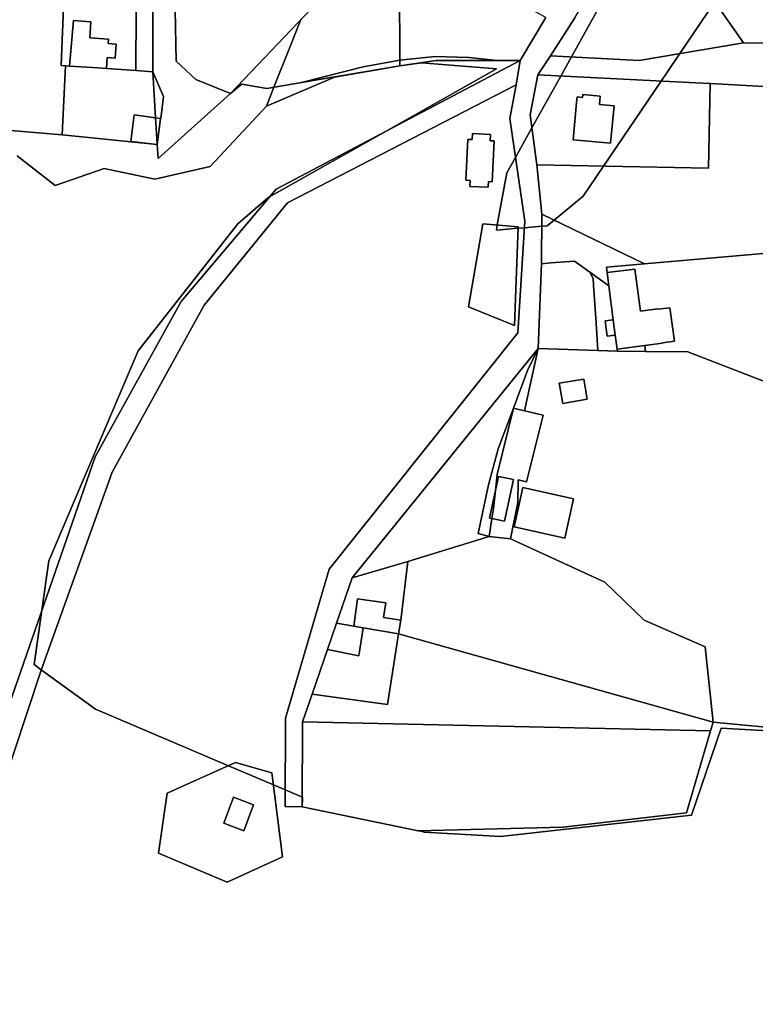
# Model space of a CAD drawing. Extents: x -502026 to -497664, y -1143484 to -1138019.
# Drawn here: x -498349.9 to -498176.4, y -1141336.3 to -1141103.9 of the extents above; entities that cross this region are included whole.
import ezdxf

# ---------------------------------------------------------------- set-up
doc = ezdxf.new("R2010")
doc.units = 0
for name, color, linetype in [('25', 7, 'Continuous'), ('31', 7, 'Continuous'), ('37', 7, 'Continuous'), ('43', 7, 'Continuous'), ('55', 7, 'Continuous'), ('62', 7, 'Continuous')]:
    doc.layers.add(name, color=color, linetype=linetype)

msp = doc.modelspace()

# ---------------------------------------------------------------- linework, layer by layer
at = {"layer": '25'}
for points in [[(-498172.98, -1141080.96), (-498171.74, -1141089.31), (-498173.69, -1141109.45), (-498179.19, -1141109.35), (-498202.54, -1141075.9), (-498188.4, -1141055.94), (-498178.36, -1141044.85)], [(-498179.19, -1141109.35), (-498203.8, -1141113.52), (-498224.74, -1141112.39), (-498218.99, -1141103.48), (-498202.54, -1141075.9)], [(-498260.26, -1141113.46), (-498268.92, -1141114.98), (-498283.45, -1141118.74), (-498291.61, -1141120.13), (-498297.52, -1141119.13), (-498300.23, -1141121.32), (-498277.86, -1141097.78), (-498260.32, -1141095.89)], [(-498300.23, -1141121.32), (-498308.36, -1141117.99), (-498312.97, -1141113.7), (-498313.23, -1141101.58), (-498277.86, -1141097.78)], [(-498260.25, -1141114.81), (-498283.45, -1141118.74), (-498268.92, -1141114.98), (-498260.26, -1141113.46)], [(-498187.08, -1141118.91), (-498187.47, -1141138.9), (-498227.94, -1141138.12), (-498229.52, -1141126.34), (-498227.71, -1141116.93), (-498190.49, -1141118.8)], [(-498171.53, -1141119.83), (-498168.9, -1141158.45), (-498170.98, -1141158.69), (-498202.59, -1141161.44), (-498226.74, -1141149.75), (-498227.94, -1141138.12), (-498187.47, -1141138.9), (-498187.08, -1141118.91)], [(-498213.01, -1141121.9), (-498217.11, -1141121.52), (-498217.17, -1141122.22), (-498218.47, -1141122.1), (-498218.6, -1141123.4), (-498219.41, -1141132.2), (-498210.61, -1141133.01), (-498209.69, -1141124.22), (-498213.2, -1141123.9)], [(-498202.59, -1141161.44), (-498211.51, -1141162.22), (-498211.34, -1141163.53), (-498210.94, -1141166.65), (-498215.45, -1141163.42), (-498219.08, -1141160.81), (-498224.66, -1141161.22), (-498226.85, -1141161.49), (-498226.74, -1141149.75)], [(-498168.81, -1141171.48), (-498166.57, -1141192.19), (-498192.38, -1141182.26), (-498202.3, -1141182.13), (-498202.48, -1141180.77), (-498198.29, -1141180.22), (-498198.31, -1141180.11), (-498195.47, -1141179.73), (-498196.59, -1141171.81), (-498199.4, -1141172.19), (-498199.42, -1141172.08), (-498203.53, -1141172.62), (-498204.81, -1141162.71), (-498211.34, -1141163.53), (-498211.51, -1141162.22), (-498202.59, -1141161.44), (-498170.98, -1141158.69), (-498168.9, -1141158.45)], [(-498234.18, -1141226.31), (-498211.91, -1141236.53), (-498202.68, -1141245.53), (-498188.24, -1141251.77), (-498186.41, -1141269.59), (-498260.54, -1141248.73), (-498260.05, -1141245.54), (-498258.39, -1141231.65), (-498239.19, -1141225.77)], [(-498260.05, -1141245.54), (-498264.13, -1141244.92), (-498263.6, -1141241.46), (-498270.24, -1141240.45), (-498271.11, -1141246.91), (-498275.18, -1141246.2), (-498271.5, -1141235.54), (-498258.39, -1141231.65)], [(-498271.11, -1141246.91), (-498268.91, -1141247.29), (-498269.94, -1141253.96), (-498277.34, -1141252.47), (-498275.18, -1141246.2)], [(-498186.41, -1141269.59), (-498187.01, -1141271.65), (-498283.2, -1141269.48), (-498280.96, -1141262.99), (-498263.13, -1141265.39), (-498261.8, -1141256.84), (-498260.54, -1141248.73)], [(-498187.01, -1141271.65), (-498192.64, -1141290.97), (-498221.71, -1141294.33), (-498255.91, -1141295.23), (-498283.26, -1141289.53), (-498283.2, -1141269.48)]]:
    msp.add_lwpolyline(points, close=True, dxfattribs=at)
at = {"layer": '31'}
for points in [[(-498232.52, -1141099.7), (-498226.34, -1141103.07), (-498225.81, -1141103.36), (-498231.89, -1141113.5), (-498237.23, -1141113.5), (-498243.98, -1141112.83), (-498251.9, -1141112.58), (-498259.53, -1141113.33), (-498260.26, -1141113.46), (-498260.32, -1141095.89), (-498260.35, -1141087.09), (-498250.99, -1141070.82), (-498236.91, -1141097.31)], [(-498237.23, -1141113.5), (-498251.68, -1141113.5), (-498260.25, -1141114.81), (-498260.26, -1141113.46), (-498259.53, -1141113.33), (-498251.9, -1141112.58), (-498243.98, -1141112.83)], [(-498213.6, -1141181.91), (-498208.99, -1141182.05), (-498202.3, -1141182.13), (-498192.38, -1141182.26), (-498166.57, -1141192.19), (-498140.17, -1141198.25), (-498161.31, -1141216.42), (-498162.14, -1141220.93), (-498163.59, -1141228.75), (-498160.2, -1141248.38), (-498162.39, -1141271.86), (-498186.41, -1141269.59), (-498188.24, -1141251.77), (-498202.68, -1141245.53), (-498211.91, -1141236.53), (-498234.18, -1141226.31), (-498232.45, -1141217.73), (-498232.35, -1141212.43), (-498230.37, -1141212.92), (-498226.47, -1141197.2), (-498230.85, -1141196.15), (-498227.64, -1141181.47)], [(-498216.07, -1141193.38), (-498216.88, -1141188.64), (-498222.66, -1141189.62), (-498221.86, -1141194.4)], [(-498219.3, -1141216.91), (-498231.22, -1141214.24), (-498233.31, -1141223.52), (-498221.37, -1141226.19)]]:
    msp.add_lwpolyline(points, close=True, dxfattribs=at)
at = {"layer": '37'}
msp.add_lwpolyline([(-498339.5, -1141098.96), (-498340.15, -1141114.66), (-498339.13, -1141114.74), (-498339.88, -1141131.04), (-498357.64, -1141129.55), (-498357.7, -1141125.77), (-498358.18, -1141092.8), (-498339.62, -1141094.08)], close=True, dxfattribs=at)
at = {"layer": '43'}
for points in [[(-498357.64, -1141129.55), (-498339.88, -1141131.04), (-498317.47, -1141133.35), (-498317.21, -1141136.62), (-498300.23, -1141121.32), (-498297.52, -1141119.13), (-498291.61, -1141120.13), (-498283.45, -1141118.74), (-498260.25, -1141114.81), (-498251.68, -1141113.5), (-498237.23, -1141113.5), (-498231.89, -1141113.5), (-498289.43, -1141143.87), (-498311.8, -1141170.38), (-498332.09, -1141207), (-498358.52, -1141282.97)], [(-498396.49, -1141342.81), (-498380.22, -1141315.29), (-498367.96, -1141299.96), (-498354.69, -1141286.8), (-498344.82, -1141257.27), (-498328.13, -1141210.57), (-498306.4, -1141171.2), (-498286.74, -1141147.11), (-498232.81, -1141119.29), (-498234.36, -1141127.23), (-498230.8, -1141151.4), (-498232.47, -1141177.75), (-498276.94, -1141233.48), (-498287.22, -1141268.63), (-498287.32, -1141289.47), (-498283.26, -1141289.53), (-498255.91, -1141295.23), (-498221.71, -1141294.33), (-498192.64, -1141290.97), (-498187.01, -1141271.65), (-498186.41, -1141269.59), (-498162.39, -1141271.86)]]:
    msp.add_lwpolyline(points, dxfattribs=at)
for points in [[(-498238.85, -1141130.97), (-498243.1, -1141130.77), (-498243.17, -1141132.18), (-498244.24, -1141132.13), (-498244.69, -1141141.77), (-498243.65, -1141141.83), (-498243.72, -1141143.21), (-498239.44, -1141143.42), (-498239.38, -1141142.08), (-498238.49, -1141142.13), (-498237.98, -1141132.49), (-498238.92, -1141132.44)], [(-498232.39, -1141152.71), (-498240.72, -1141152.01), (-498244.08, -1141171.64), (-498233.23, -1141176.03)], [(-498233.48, -1141195.52), (-498237.11, -1141205.08), (-498239.38, -1141213.59), (-498241.75, -1141225.11), (-498239.19, -1141225.77), (-498258.39, -1141231.65), (-498271.5, -1141235.54), (-498227.64, -1141181.47), (-498230.14, -1141186.6)], [(-498290.41, -1141281.54), (-498299.02, -1141279.08), (-498315.12, -1141286.35), (-498317.15, -1141300.48), (-498300.97, -1141307.29), (-498287.94, -1141301.37)], [(-498290.41, -1141281.54), (-498287.94, -1141301.37), (-498300.97, -1141307.29), (-498317.15, -1141300.48), (-498315.12, -1141286.35), (-498299.02, -1141279.08)], [(-498294.76, -1141289.1), (-498299.45, -1141287.29), (-498301.78, -1141293.39), (-498297.08, -1141295.19)]]:
    msp.add_lwpolyline(points, close=True, dxfattribs=at)
at = {"layer": '55'}
for points in [[(-498318.49, -1141088.71), (-498318.5, -1141116.19), (-498322.54, -1141115.89), (-498322.4, -1141101.68), (-498322.39, -1141101.14), (-498322.35, -1141096.79), (-498322.6, -1141086.25), (-498322.73, -1141081.03), (-498322.81, -1141079.87), (-498323.49, -1141051.7), (-498323.68, -1141047.82), (-498323.6, -1141045.2), (-498324.12, -1141025.36), (-498324.43, -1141013.9), (-498320.44, -1141013.79), (-498319.56, -1141047.6)], [(-498313.51, -1141089), (-498313.23, -1141101.58), (-498312.97, -1141113.7), (-498308.36, -1141117.99), (-498300.23, -1141121.32), (-498317.21, -1141136.62), (-498317.47, -1141133.35), (-498316.73, -1141127.19), (-498316.62, -1141127.2), (-498316, -1141122.02), (-498318.5, -1141116.19), (-498318.49, -1141088.71)], [(-498322.4, -1141101.68), (-498322.54, -1141115.89), (-498329.47, -1141115.38), (-498329.27, -1141112.79), (-498327.38, -1141112.93), (-498327.13, -1141109.64), (-498329.03, -1141109.5), (-498328.95, -1141108.5), (-498333.34, -1141108.17), (-498333.13, -1141104.41), (-498337.21, -1141104.09), (-498338.15, -1141114.82), (-498339.13, -1141114.74), (-498340.15, -1141114.66), (-498339.5, -1141098.96)], [(-498329.47, -1141115.38), (-498331.36, -1141115.24), (-498338.15, -1141114.82), (-498337.21, -1141104.09), (-498333.13, -1141104.41), (-498333.34, -1141108.17), (-498328.95, -1141108.5), (-498329.03, -1141109.5), (-498327.13, -1141109.64), (-498327.38, -1141112.93), (-498329.27, -1141112.79)], [(-498173.69, -1141109.45), (-498116.81, -1141116.75), (-498113.13, -1141117.32), (-498113.18, -1141122.79), (-498150.8, -1141118.41), (-498171.53, -1141119.83), (-498187.08, -1141118.91), (-498190.49, -1141118.8), (-498227.71, -1141116.93), (-498224.74, -1141112.39), (-498203.8, -1141113.52), (-498179.19, -1141109.35)], [(-498338.15, -1141114.82), (-498331.36, -1141115.24), (-498329.47, -1141115.38), (-498322.54, -1141115.89), (-498318.5, -1141116.19), (-498317.85, -1141127.04), (-498322.92, -1141126.36), (-498323.68, -1141132.58), (-498317.47, -1141133.35), (-498339.88, -1141131.04), (-498339.13, -1141114.74)], [(-498316.73, -1141127.19), (-498317.85, -1141127.04), (-498318.5, -1141116.19), (-498316, -1141122.02), (-498316.62, -1141127.2)], [(-498213.01, -1141121.9), (-498213.2, -1141123.9), (-498209.69, -1141124.22), (-498210.61, -1141133.01), (-498219.41, -1141132.2), (-498218.6, -1141123.4), (-498218.47, -1141122.1), (-498217.17, -1141122.22), (-498217.11, -1141121.52)], [(-498317.85, -1141127.04), (-498317.47, -1141133.35), (-498323.68, -1141132.58), (-498322.92, -1141126.36)], [(-498316.73, -1141127.19), (-498317.47, -1141133.35), (-498317.85, -1141127.04)], [(-498238.85, -1141130.97), (-498238.92, -1141132.44), (-498237.98, -1141132.49), (-498238.49, -1141142.13), (-498239.38, -1141142.08), (-498239.44, -1141143.42), (-498243.72, -1141143.21), (-498243.65, -1141141.83), (-498244.69, -1141141.77), (-498244.24, -1141132.13), (-498243.17, -1141132.18), (-498243.1, -1141130.77)], [(-498232.39, -1141152.71), (-498233.23, -1141176.03), (-498244.08, -1141171.64), (-498240.72, -1141152.01)], [(-498215.45, -1141163.42), (-498214.7, -1141164.94), (-498214.56, -1141166.54), (-498214, -1141175.46), (-498213.6, -1141181.91), (-498227.64, -1141181.47), (-498226.85, -1141161.49), (-498224.66, -1141161.22), (-498219.08, -1141160.81)], [(-498210.94, -1141166.65), (-498209.92, -1141174.7), (-498211.85, -1141174.94), (-498211.36, -1141178.57), (-498209.46, -1141178.33), (-498209.04, -1141181.63), (-498208.99, -1141182.05), (-498213.6, -1141181.91), (-498214, -1141175.46), (-498214.56, -1141166.54), (-498214.7, -1141164.94), (-498215.45, -1141163.42)], [(-498202.48, -1141180.77), (-498209.04, -1141181.63), (-498209.46, -1141178.33), (-498209.92, -1141174.7), (-498210.94, -1141166.65), (-498211.34, -1141163.53), (-498204.81, -1141162.71), (-498203.53, -1141172.62), (-498199.42, -1141172.08), (-498199.4, -1141172.19), (-498196.59, -1141171.81), (-498195.47, -1141179.73), (-498198.31, -1141180.11), (-498198.29, -1141180.22)], [(-498209.46, -1141178.33), (-498211.36, -1141178.57), (-498211.85, -1141174.94), (-498209.92, -1141174.7)], [(-498230.85, -1141196.15), (-498233.48, -1141195.52), (-498230.14, -1141186.6), (-498227.64, -1141181.47)], [(-498202.3, -1141182.13), (-498208.99, -1141182.05), (-498209.04, -1141181.63), (-498202.48, -1141180.77)], [(-498216.07, -1141193.38), (-498221.86, -1141194.4), (-498222.66, -1141189.62), (-498216.88, -1141188.64)], [(-498237.74, -1141214.97), (-498239.14, -1141221.45), (-498238.55, -1141221.57), (-498239.19, -1141225.77), (-498241.75, -1141225.11), (-498239.38, -1141213.59), (-498237.11, -1141205.08), (-498233.48, -1141195.52), (-498237.33, -1141211.19)], [(-498230.85, -1141196.15), (-498226.47, -1141197.2), (-498230.37, -1141212.92), (-498232.35, -1141212.43), (-498232.45, -1141217.73), (-498234.18, -1141226.31), (-498239.19, -1141225.77), (-498238.55, -1141221.57), (-498235.54, -1141222.2), (-498233.42, -1141212.36), (-498237.01, -1141211.61), (-498237.74, -1141214.97), (-498237.33, -1141211.19), (-498233.48, -1141195.52)], [(-498238.55, -1141221.57), (-498238.19, -1141219.18), (-498237.74, -1141214.97), (-498237.01, -1141211.61), (-498233.42, -1141212.36), (-498235.54, -1141222.2)], [(-498238.55, -1141221.57), (-498239.14, -1141221.45), (-498237.74, -1141214.97), (-498238.19, -1141219.18)], [(-498219.3, -1141216.91), (-498221.37, -1141226.19), (-498233.31, -1141223.52), (-498231.22, -1141214.24)], [(-498260.05, -1141245.54), (-498260.54, -1141248.73), (-498268.91, -1141247.29), (-498271.11, -1141246.91), (-498270.24, -1141240.45), (-498263.6, -1141241.46), (-498264.13, -1141244.92)], [(-498260.54, -1141248.73), (-498261.8, -1141256.84), (-498263.13, -1141265.39), (-498280.96, -1141262.99), (-498277.34, -1141252.47), (-498269.94, -1141253.96), (-498268.91, -1141247.29)], [(-498294.76, -1141289.1), (-498297.08, -1141295.19), (-498301.78, -1141293.39), (-498299.45, -1141287.29)]]:
    msp.add_lwpolyline(points, close=True, dxfattribs=at)
for points in [[(-498218.99, -1141103.48), (-498224.74, -1141112.39), (-498227.71, -1141116.93), (-498229.52, -1141126.34), (-498227.94, -1141138.12), (-498226.74, -1141149.75), (-498226.85, -1141161.49), (-498227.64, -1141181.47), (-498271.5, -1141235.54), (-498275.18, -1141246.2), (-498277.34, -1141252.47), (-498280.96, -1141262.99), (-498283.2, -1141269.48), (-498283.26, -1141289.53), (-498287.32, -1141289.47), (-498287.22, -1141268.63), (-498276.94, -1141233.48), (-498232.47, -1141177.75), (-498230.8, -1141151.4), (-498234.36, -1141127.23), (-498232.81, -1141119.29), (-498231.89, -1141113.5), (-498225.81, -1141103.36)], [(-498398.03, -1141336.42), (-498384.43, -1141312.86), (-498372.17, -1141297.15), (-498358.52, -1141282.97), (-498332.09, -1141207), (-498311.8, -1141170.38), (-498289.43, -1141143.87), (-498231.89, -1141113.5), (-498232.81, -1141119.29), (-498286.74, -1141147.11), (-498306.4, -1141171.2), (-498328.13, -1141210.57), (-498344.82, -1141257.27), (-498354.69, -1141286.8), (-498367.96, -1141299.96), (-498380.22, -1141315.29), (-498396.49, -1141342.81)]]:
    msp.add_lwpolyline(points, dxfattribs=at)
at = {"layer": '62'}
for points in [[(-498185.94, -1141099.68), (-498194.22, -1141111.9), (-498197.12, -1141116.16), (-498198.63, -1141118.39), (-498212.2, -1141138.42), (-498217, -1141145.5), (-498223.86, -1141151.15), (-498225.5, -1141152.5), (-498226.77, -1141152.6), (-498230.9, -1141152.95), (-498232.4, -1141153.07), (-498237.5, -1141153.5), (-498237.28, -1141152.3), (-498235, -1141140), (-498233.01, -1141136.41), (-498229.11, -1141129.4), (-498222.33, -1141117.2), (-498219.81, -1141112.66), (-498206.39, -1141088.5)], [(-498206.39, -1141088.5), (-498219.81, -1141112.66), (-498222.33, -1141117.2), (-498229.11, -1141129.4), (-498233.01, -1141136.41), (-498235, -1141140), (-498237.28, -1141152.3), (-498237.5, -1141153.5), (-498232.4, -1141153.07), (-498230.9, -1141152.95), (-498226.77, -1141152.6), (-498225.5, -1141152.5), (-498223.86, -1141151.15), (-498217, -1141145.5), (-498212.2, -1141138.42), (-498198.63, -1141118.39), (-498197.12, -1141116.16), (-498194.22, -1141111.9), (-498185.94, -1141099.68)], [(-498283.6, -1141103.82), (-498286.12, -1141110.19), (-498289.94, -1141119.84), (-498291.68, -1141124.26), (-498305, -1141138.5), (-498318, -1141141.5), (-498330, -1141139), (-498341.5, -1141143), (-498350.5, -1141136)], [(-498158, -1141272.5), (-498184.5, -1141271), (-498191.5, -1141291.5), (-498236.5, -1141296.5), (-498254.5, -1141295.5), (-498255.51, -1141295.22), (-498255.91, -1141295.23), (-498283.26, -1141289.53), (-498283.25, -1141287.25), (-498287.3, -1141285.53), (-498290.06, -1141284.36), (-498300.69, -1141279.83), (-498332, -1141266.5), (-498344.8, -1141257.23), (-498346.5, -1141256), (-498344.66, -1141243.14), (-498343, -1141231.5), (-498322, -1141182), (-498298.5, -1141152), (-498291.5, -1141146), (-498290.98, -1141145.7), (-498263.47, -1141130.17), (-498237.5, -1141115.5), (-498255.14, -1141114.03), (-498260.25, -1141114.81), (-498275.65, -1141117.42), (-498291.68, -1141124.26), (-498289.94, -1141119.84), (-498286.12, -1141110.19), (-498283.6, -1141103.82)], [(-498350.5, -1141136), (-498341.5, -1141143), (-498330, -1141139), (-498318, -1141141.5), (-498305, -1141138.5), (-498291.68, -1141124.26), (-498275.65, -1141117.42), (-498260.25, -1141114.81), (-498255.14, -1141114.03), (-498237.5, -1141115.5), (-498263.47, -1141130.17), (-498290.98, -1141145.7), (-498291.5, -1141146), (-498298.5, -1141152), (-498322, -1141182), (-498343, -1141231.5), (-498344.66, -1141243.14), (-498346.5, -1141256), (-498344.8, -1141257.23), (-498332, -1141266.5), (-498300.69, -1141279.83), (-498290.06, -1141284.36), (-498287.3, -1141285.53), (-498283.25, -1141287.25), (-498283.26, -1141289.53), (-498255.91, -1141295.23), (-498255.51, -1141295.22), (-498254.5, -1141295.5), (-498236.5, -1141296.5), (-498191.5, -1141291.5), (-498184.5, -1141271), (-498158, -1141272.5)]]:
    msp.add_lwpolyline(points, dxfattribs=at)

doc.saveas('drawing.dxf')
